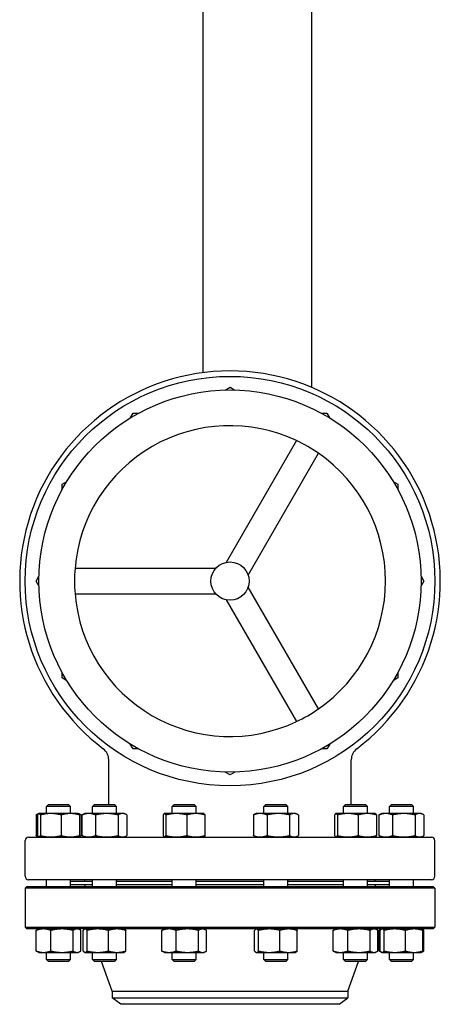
# Model space of a CAD drawing. Header units: inches. Extents: x 18 to 846, y -44 to 561.
# Tile 583 of 642: x 427 to 443, y 449 to 485. Entities that reach past the tile are written whole.
import ezdxf

# ---------------------------------------------------------------- set-up
doc = ezdxf.new("R2010")
doc.units = ezdxf.units.IN
doc.header["$LTSCALE"] = 24
doc.header["$MEASUREMENT"] = 0
doc.layers.add('Visible (ANSI)', color=7, linetype='Continuous', lineweight=30)

msp = doc.modelspace()

# ---------------------------------------------------------------- linework, layer by layer
at = {"layer": 'Visible (ANSI)'}
for p, q in [((434.17843, 516.0563), (434.17843, 471.69109)), ((438.17843, 471.14785), (438.17843, 516.0563)), ((435.00134, 471.05406), (435.17843, 471.1563)), ((435.17843, 471.1563), (435.35551, 471.05406)), ((431.52619, 470.028), (431.62843, 470.20508)), ((431.62843, 470.20508), (431.83291, 470.20508)), ((438.52395, 470.20508), (438.72843, 470.20508)), ((438.72843, 470.20508), (438.83067, 470.028)), ((437.6116, 469.20401), (435.03516, 464.74148)), ((435.84345, 464.27482), (438.41989, 468.73734)), ((429.02965, 467.6063), (429.20673, 467.70854)), ((429.02965, 467.40182), (429.02965, 467.6063)), ((441.15012, 467.70854), (441.32721, 467.6063)), ((441.32721, 467.6063), (441.32721, 467.40182)), ((428.07843, 464.0563), (428.18067, 464.23339)), ((434.65668, 464.52297), (429.5038, 464.52297)), ((442.17619, 464.23339), (442.27843, 464.0563)), ((428.18067, 463.87922), (428.07843, 464.0563)), ((442.27843, 464.0563), (442.17619, 463.87922)), ((429.5038, 463.58964), (434.65668, 463.58964)), ((438.41989, 459.37527), (435.84345, 463.83779)), ((435.03516, 463.37112), (437.6116, 458.9086)), ((429.02965, 460.5063), (429.02965, 460.71078)), ((441.32721, 460.71078), (441.32721, 460.5063)), ((429.20673, 460.40406), (429.02965, 460.5063)), ((441.32721, 460.5063), (441.15012, 460.40406)), ((431.62843, 457.90752), (431.52619, 458.08461)), ((431.83291, 457.90752), (431.62843, 457.90752)), ((438.72843, 457.90752), (438.52395, 457.90752)), ((438.83067, 458.08461), (438.72843, 457.90752)), ((430.73843, 455.8713), (430.73843, 457.51135)), ((439.61843, 455.8713), (439.61843, 457.51135)), ((435.17843, 456.9563), (435.00134, 457.05854)), ((435.35551, 457.05854), (435.17843, 456.9563)), ((428.53533, 455.8713), (428.46241, 455.79839)), ((429.33741, 455.79839), (428.46241, 455.79839)), ((428.46241, 455.5403), (428.46241, 455.79839)), ((428.53533, 455.8713), (429.26449, 455.8713)), ((429.26449, 455.8713), (429.33741, 455.79839)), ((429.33741, 455.5403), (429.33741, 455.79839)), ((430.21765, 455.8713), (430.14473, 455.79839)), ((431.01973, 455.79839), (430.14473, 455.79839)), ((430.14473, 455.5403), (430.14473, 455.79839)), ((430.21765, 455.8713), (430.94682, 455.8713)), ((430.94682, 455.8713), (431.01973, 455.79839)), ((431.01973, 455.5403), (431.01973, 455.79839)), ((433.13152, 455.8713), (433.05861, 455.79839)), ((433.93361, 455.79839), (433.05861, 455.79839)), ((433.05861, 455.5403), (433.05861, 455.79839)), ((433.13152, 455.8713), (433.86069, 455.8713)), ((433.86069, 455.8713), (433.93361, 455.79839)), ((433.93361, 455.5403), (433.93361, 455.79839)), ((436.49617, 455.8713), (436.42325, 455.79839)), ((437.29825, 455.79839), (436.42325, 455.79839)), ((436.42325, 455.5403), (436.42325, 455.79839)), ((436.49617, 455.8713), (437.22534, 455.8713)), ((437.22534, 455.8713), (437.29825, 455.79839)), ((437.29825, 455.5403), (437.29825, 455.79839)), ((439.41004, 455.8713), (439.33712, 455.79839)), ((440.21212, 455.79839), (439.33712, 455.79839)), ((439.33712, 455.5403), (439.33712, 455.79839)), ((439.41004, 455.8713), (440.13921, 455.8713)), ((440.13921, 455.8713), (440.21212, 455.79839)), ((440.21212, 455.5403), (440.21212, 455.79839)), ((441.09236, 455.8713), (441.01945, 455.79839)), ((441.89445, 455.79839), (441.01945, 455.79839)), ((441.01945, 455.5403), (441.01945, 455.79839)), ((441.09236, 455.8713), (441.82153, 455.8713)), ((441.82153, 455.8713), (441.89445, 455.79839)), ((441.89445, 455.5403), (441.89445, 455.79839)), ((428.07579, 455.48844), (428.07579, 454.73317)), ((428.17558, 455.53782), (428.11857, 455.51123)), ((428.13592, 455.48844), (428.13592, 454.73317)), ((428.18091, 455.5403), (428.17558, 455.53782)), ((428.18621, 455.5403), (428.18091, 455.5403)), ((428.61848, 455.5403), (428.18621, 455.5403)), ((428.23649, 455.48844), (428.23649, 454.73317)), ((429.33219, 455.5403), (428.61848, 455.5403)), ((429.00048, 455.48844), (429.00048, 454.73317)), ((429.61891, 455.5403), (429.33219, 455.5403)), ((429.61891, 455.5403), (429.62424, 455.53782)), ((429.62424, 455.53782), (429.68125, 455.51123)), ((429.6639, 455.48844), (429.6639, 454.73317)), ((429.72403, 455.48844), (429.72403, 454.73317)), ((429.75812, 455.48844), (429.75812, 454.73317)), ((429.86323, 455.5403), (429.80089, 455.51123)), ((430.00769, 455.5403), (429.86323, 455.5403)), ((430.66933, 455.5403), (430.00769, 455.5403)), ((430.25727, 455.48844), (430.25727, 454.73317)), ((431.24387, 455.5403), (430.66933, 455.5403)), ((431.08139, 455.48844), (431.08139, 454.73317)), ((431.30123, 455.5403), (431.24387, 455.5403)), ((431.30123, 455.5403), (431.36357, 455.51123)), ((431.40635, 455.48844), (431.40635, 454.73317)), ((432.73212, 455.48844), (432.73212, 454.73317)), ((432.77711, 455.5403), (432.77177, 455.53782)), ((432.7824, 455.5403), (432.77711, 455.5403)), ((433.21468, 455.5403), (432.7824, 455.5403)), ((432.83268, 455.48844), (432.83268, 454.73317)), ((433.92838, 455.5403), (433.21468, 455.5403)), ((433.59667, 455.48844), (433.59667, 454.73317)), ((434.21511, 455.5403), (433.92838, 455.5403)), ((434.21511, 455.5403), (434.22044, 455.53782)), ((434.26009, 455.48844), (434.26009, 454.73317)), ((436.03664, 455.48844), (436.03664, 454.73317)), ((436.14175, 455.5403), (436.07941, 455.51123)), ((436.28621, 455.5403), (436.14175, 455.5403)), ((436.94785, 455.5403), (436.28621, 455.5403)), ((436.53579, 455.48844), (436.53579, 454.73317)), ((437.52239, 455.5403), (436.94785, 455.5403)), ((437.3599, 455.48844), (437.3599, 454.73317)), ((437.57975, 455.5403), (437.52239, 455.5403)), ((437.57975, 455.5403), (437.64209, 455.51123)), ((437.68487, 455.48844), (437.68487, 454.73317)), ((439.01063, 455.48844), (439.01063, 454.73317)), ((439.05562, 455.5403), (439.05029, 455.53782)), ((439.06092, 455.5403), (439.05562, 455.5403)), ((439.4932, 455.5403), (439.06092, 455.5403)), ((439.1112, 455.48844), (439.1112, 454.73317)), ((440.2069, 455.5403), (439.4932, 455.5403)), ((439.87519, 455.48844), (439.87519, 454.73317)), ((440.49362, 455.5403), (440.2069, 455.5403)), ((440.49362, 455.5403), (440.49896, 455.53782)), ((440.53861, 455.48844), (440.53861, 454.73317)), ((440.63283, 455.48844), (440.63283, 454.73317)), ((440.73795, 455.5403), (440.67561, 455.51123)), ((440.88241, 455.5403), (440.73795, 455.5403)), ((441.54404, 455.5403), (440.88241, 455.5403)), ((441.13198, 455.48844), (441.13198, 454.73317)), ((442.11858, 455.5403), (441.54404, 455.5403)), ((441.9561, 455.48844), (441.9561, 454.73317)), ((442.17595, 455.5403), (442.11858, 455.5403)), ((442.17595, 455.5403), (442.23829, 455.51123)), ((442.28106, 455.48844), (442.28106, 454.73317)), ((427.67843, 453.2413), (427.67843, 454.5513)), ((427.80343, 454.6763), (442.55343, 454.6763)), ((428.17558, 454.68379), (428.11857, 454.71037)), ((428.18091, 454.6813), (428.17558, 454.68379)), ((428.18091, 454.6813), (428.18621, 454.6813)), ((428.18621, 454.6813), (428.61848, 454.6813)), ((428.46241, 454.6763), (428.46241, 454.6813)), ((428.61848, 454.6813), (429.33219, 454.6813)), ((429.33219, 454.6813), (429.61891, 454.6813)), ((429.33741, 454.6763), (429.33741, 454.6813)), ((429.61891, 454.6813), (429.62424, 454.68379)), ((429.62424, 454.68379), (429.68125, 454.71037)), ((429.86323, 454.6813), (429.80089, 454.71037)), ((429.86323, 454.6813), (430.00769, 454.6813)), ((430.00769, 454.6813), (430.66933, 454.6813)), ((430.14473, 454.6763), (430.14473, 454.6813)), ((430.66933, 454.6813), (431.24387, 454.6813)), ((431.01973, 454.6763), (431.01973, 454.6813)), ((431.24387, 454.6813), (431.30123, 454.6813)), ((431.30123, 454.6813), (431.36357, 454.71037)), ((432.77711, 454.6813), (432.77177, 454.68379)), ((432.77711, 454.6813), (432.7824, 454.6813)), ((432.7824, 454.6813), (433.21468, 454.6813)), ((433.05861, 454.6763), (433.05861, 454.6813)), ((433.21468, 454.6813), (433.92838, 454.6813)), ((433.92838, 454.6813), (434.21511, 454.6813)), ((433.93361, 454.6763), (433.93361, 454.6813)), ((434.21511, 454.6813), (434.22044, 454.68379)), ((436.14175, 454.6813), (436.07941, 454.71037)), ((436.14175, 454.6813), (436.28621, 454.6813)), ((436.28621, 454.6813), (436.94785, 454.6813)), ((436.42325, 454.6763), (436.42325, 454.6813)), ((436.94785, 454.6813), (437.52239, 454.6813)), ((437.29825, 454.6763), (437.29825, 454.6813)), ((437.52239, 454.6813), (437.57975, 454.6813)), ((437.57975, 454.6813), (437.64209, 454.71037)), ((439.05562, 454.6813), (439.05029, 454.68379)), ((439.05562, 454.6813), (439.06092, 454.6813)), ((439.06092, 454.6813), (439.4932, 454.6813)), ((439.33712, 454.6763), (439.33712, 454.6813)), ((439.4932, 454.6813), (440.2069, 454.6813)), ((440.2069, 454.6813), (440.49362, 454.6813)), ((440.21212, 454.6763), (440.21212, 454.6813)), ((440.49362, 454.6813), (440.49896, 454.68379)), ((440.73795, 454.6813), (440.67561, 454.71037)), ((440.73795, 454.6813), (440.88241, 454.6813)), ((440.88241, 454.6813), (441.54404, 454.6813)), ((441.01945, 454.6763), (441.01945, 454.6813)), ((441.54404, 454.6813), (442.11858, 454.6813)), ((441.89445, 454.6763), (441.89445, 454.6813)), ((442.11858, 454.6813), (442.17595, 454.6813)), ((442.17595, 454.6813), (442.23829, 454.71037)), ((442.67843, 453.2413), (442.67843, 454.5513)), ((442.55343, 453.1163), (427.80343, 453.1163)), ((428.46241, 452.8713), (428.46241, 453.1163)), ((429.33741, 452.8713), (429.33741, 453.1163)), ((430.14473, 453.0513), (429.33741, 453.0513)), ((429.86843, 453.0563), (429.86843, 453.1163)), ((430.14473, 453.0563), (429.86843, 453.0563)), ((429.98843, 453.0513), (429.98843, 453.0563)), ((430.14473, 452.8713), (430.14473, 453.1163)), ((431.01973, 452.8713), (431.01973, 453.1163)), ((433.05861, 453.0563), (431.01973, 453.0563)), ((433.05861, 453.0513), (431.01973, 453.0513)), ((433.05861, 452.8713), (433.05861, 453.1163)), ((433.93361, 452.8713), (433.93361, 453.1163)), ((436.42325, 453.0563), (433.93361, 453.0563)), ((436.42325, 453.0513), (433.93361, 453.0513)), ((436.42325, 452.8713), (436.42325, 453.1163)), ((437.29825, 452.8713), (437.29825, 453.1163)), ((439.33712, 453.0563), (437.29825, 453.0563)), ((439.33712, 453.0513), (437.29825, 453.0513)), ((439.33712, 452.8713), (439.33712, 453.1163)), ((440.21212, 452.8713), (440.21212, 453.1163)), ((440.48843, 453.0563), (440.21212, 453.0563)), ((441.01945, 453.0513), (440.21212, 453.0513)), ((440.36843, 453.0513), (440.36843, 453.0563)), ((440.48843, 453.0563), (440.48843, 453.1163)), ((441.01945, 452.8713), (441.01945, 453.1163)), ((441.89445, 452.8713), (441.89445, 453.1163)), ((427.74093, 452.8713), (427.67843, 452.8088)), ((427.67843, 452.8088), (427.67843, 451.3738)), ((442.67843, 452.8088), (427.67843, 452.8088)), ((427.74093, 452.8713), (442.61593, 452.8713)), ((430.14473, 452.9313), (429.33741, 452.9313)), ((429.86843, 452.9313), (429.86843, 452.8713)), ((433.05861, 452.9313), (431.01973, 452.9313)), ((436.42325, 452.9313), (433.93361, 452.9313)), ((439.33712, 452.9313), (437.29825, 452.9313)), ((441.01945, 452.9313), (440.21212, 452.9313)), ((440.48843, 452.9313), (440.48843, 452.8713)), ((442.61593, 452.8713), (442.67843, 452.8088)), ((442.67843, 452.8088), (442.67843, 451.3738)), ((427.67843, 451.3738), (442.67843, 451.3738)), ((427.74093, 451.3113), (427.67843, 451.3738)), ((442.61593, 451.3113), (427.74093, 451.3113)), ((428.08248, 450.50417), (428.08248, 451.25944)), ((428.18091, 451.3113), (428.13512, 451.28995)), ((428.61696, 450.50417), (428.61696, 451.25944)), ((429.43439, 450.50417), (429.43439, 451.25944)), ((429.61891, 451.3113), (429.6647, 451.28995)), ((429.71734, 450.50417), (429.71734, 451.25944)), ((429.80171, 450.50417), (429.80171, 451.25944)), ((429.86323, 451.3113), (429.85198, 451.30605)), ((429.94693, 450.50417), (429.94693, 451.25944)), ((430.72745, 450.50417), (430.72745, 451.25944)), ((431.30123, 451.3113), (431.31249, 451.30605)), ((431.36276, 450.50417), (431.36276, 451.25944)), ((432.67867, 450.50417), (432.67867, 451.25944)), ((432.77711, 451.3113), (432.73132, 451.28995)), ((433.21315, 450.50417), (433.21315, 451.25944)), ((434.03058, 450.50417), (434.03058, 451.25944)), ((434.21511, 451.3113), (434.26089, 451.28995)), ((434.31354, 450.50417), (434.31354, 451.25944)), ((436.08023, 450.50417), (436.08023, 451.25944)), ((436.14175, 451.3113), (436.13049, 451.30605)), ((436.22545, 450.50417), (436.22545, 451.25944)), ((437.00597, 450.50417), (437.00597, 451.25944)), ((437.57975, 451.3113), (437.59101, 451.30605)), ((437.64128, 450.50417), (437.64128, 451.25944)), ((438.95719, 450.50417), (438.95719, 451.25944)), ((439.05562, 451.3113), (439.00984, 451.28995)), ((439.49167, 450.50417), (439.49167, 451.25944)), ((440.3091, 450.50417), (440.3091, 451.25944)), ((440.49362, 451.3113), (440.53941, 451.28995)), ((440.59205, 450.50417), (440.59205, 451.25944)), ((440.63952, 450.50417), (440.63952, 451.25944)), ((440.67642, 450.50417), (440.67642, 451.25944)), ((440.72669, 451.30605), (440.69216, 451.28995)), ((440.73795, 451.3113), (440.72669, 451.30605)), ((440.82164, 450.50417), (440.82164, 451.25944)), ((441.60217, 450.50417), (441.60217, 451.25944)), ((442.17595, 451.3113), (442.1872, 451.30605)), ((442.1872, 451.30605), (442.22173, 451.28995)), ((442.23747, 450.50417), (442.23747, 451.25944)), ((442.27438, 450.50417), (442.27438, 451.25944)), ((442.61593, 451.3113), (442.67843, 451.3738)), ((428.18091, 450.4523), (428.13512, 450.47365)), ((428.18091, 450.4523), (428.34972, 450.4523)), ((428.34972, 450.4523), (429.02567, 450.4523)), ((428.46241, 450.19422), (428.46241, 450.4523)), ((428.46241, 450.19422), (429.33741, 450.19422)), ((428.53533, 450.1213), (428.46241, 450.19422)), ((429.02567, 450.4523), (429.57587, 450.4523)), ((429.26449, 450.1213), (429.33741, 450.19422)), ((429.33741, 450.19422), (429.33741, 450.4523)), ((429.57587, 450.4523), (429.61891, 450.4523)), ((429.61891, 450.4523), (429.6647, 450.47365)), ((429.86323, 450.4523), (429.85198, 450.45755)), ((429.86323, 450.4523), (429.87432, 450.4523)), ((429.87432, 450.4523), (430.33719, 450.4523)), ((430.14473, 450.19422), (430.14473, 450.4523)), ((430.14473, 450.19422), (431.01973, 450.19422)), ((430.21765, 450.1213), (430.14473, 450.19422)), ((430.33719, 450.4523), (431.04511, 450.4523)), ((430.94682, 450.1213), (431.01973, 450.19422)), ((431.01973, 450.19422), (431.01973, 450.4523)), ((431.04511, 450.4523), (431.30123, 450.4523)), ((431.30123, 450.4523), (431.31249, 450.45755)), ((432.77711, 450.4523), (432.73132, 450.47365)), ((432.77711, 450.4523), (432.94591, 450.4523)), ((432.94591, 450.4523), (433.62187, 450.4523)), ((433.05861, 450.19422), (433.05861, 450.4523)), ((433.05861, 450.19422), (433.93361, 450.19422)), ((433.13152, 450.1213), (433.05861, 450.19422)), ((433.62187, 450.4523), (434.17206, 450.4523)), ((433.86069, 450.1213), (433.93361, 450.19422)), ((433.93361, 450.19422), (433.93361, 450.4523)), ((434.17206, 450.4523), (434.21511, 450.4523)), ((434.21511, 450.4523), (434.26089, 450.47365)), ((436.14175, 450.4523), (436.13049, 450.45755)), ((436.14175, 450.4523), (436.15284, 450.4523)), ((436.15284, 450.4523), (436.61571, 450.4523)), ((436.42325, 450.19422), (436.42325, 450.4523)), ((436.42325, 450.19422), (437.29825, 450.19422)), ((436.49617, 450.1213), (436.42325, 450.19422)), ((436.61571, 450.4523), (437.32363, 450.4523)), ((437.22534, 450.1213), (437.29825, 450.19422)), ((437.29825, 450.19422), (437.29825, 450.4523)), ((437.32363, 450.4523), (437.57975, 450.4523)), ((437.57975, 450.4523), (437.59101, 450.45755)), ((439.05562, 450.4523), (439.00984, 450.47365)), ((439.05562, 450.4523), (439.22443, 450.4523)), ((439.22443, 450.4523), (439.90039, 450.4523)), ((439.33712, 450.19422), (439.33712, 450.4523)), ((439.33712, 450.19422), (440.21212, 450.19422)), ((439.41004, 450.1213), (439.33712, 450.19422)), ((439.90039, 450.4523), (440.45058, 450.4523)), ((440.13921, 450.1213), (440.21212, 450.19422)), ((440.21212, 450.19422), (440.21212, 450.4523)), ((440.45058, 450.4523), (440.49362, 450.4523)), ((440.49362, 450.4523), (440.53941, 450.47365)), ((440.72669, 450.45755), (440.69216, 450.47365)), ((440.73795, 450.4523), (440.72669, 450.45755)), ((440.73795, 450.4523), (440.74903, 450.4523)), ((440.74903, 450.4523), (441.2119, 450.4523)), ((441.01945, 450.19422), (441.01945, 450.4523)), ((441.01945, 450.19422), (441.89445, 450.19422)), ((441.09236, 450.1213), (441.01945, 450.19422)), ((441.2119, 450.4523), (441.91982, 450.4523)), ((441.82153, 450.1213), (441.89445, 450.19422)), ((441.89445, 450.19422), (441.89445, 450.4523)), ((441.91982, 450.4523), (442.17595, 450.4523)), ((442.17595, 450.4523), (442.1872, 450.45755)), ((442.1872, 450.45755), (442.22173, 450.47365)), ((429.26449, 450.1213), (428.53533, 450.1213)), ((430.94682, 450.1213), (430.21765, 450.1213)), ((430.86343, 449.0313), (430.47619, 450.1213)), ((433.86069, 450.1213), (433.13152, 450.1213)), ((437.22534, 450.1213), (436.49617, 450.1213)), ((440.13921, 450.1213), (439.41004, 450.1213)), ((439.49343, 449.0313), (439.88067, 450.1213)), ((441.82153, 450.1213), (441.09236, 450.1213)), ((430.86343, 449.0313), (439.49343, 449.0313)), ((430.86343, 449.0313), (430.86343, 448.79109)), ((430.86343, 448.79109), (439.49343, 448.79109)), ((431.17593, 448.5513), (430.86343, 448.79109)), ((439.18093, 448.5513), (439.49343, 448.79109)), ((439.49343, 449.0313), (439.49343, 448.79109)), ((439.18093, 448.5513), (431.17593, 448.5513))]:
    msp.add_line(p, q, dxfattribs=at)
for radius in [7.5, 7, 0.7]:
    msp.add_circle((435.17843, 464.0563), radius, dxfattribs=at)
for centre, radius, start, end in [((435.17843, 464.0563), 7.7, 307.04478, 232.95522), ((435.17843, 464.0563), 5.69378, 64.701279, 175.298721), ((435.17843, 464.0563), 5.69378, 55.298721, 64.701279), ((435.17843, 464.0563), 5.69378, 304.701279, 55.298721), ((435.17843, 464.0563), 5.69378, 175.298721, 184.701279), ((435.17843, 464.0563), 5.69378, 184.701279, 295.298721), ((435.17843, 464.0563), 5.69378, 295.298721, 304.701279), ((430.23843, 457.51135), 0.5, 0, 52.95522), ((440.11843, 457.51135), 0.5, 127.04478, 180), ((427.80343, 454.5513), 0.125, 90, 180), ((442.55343, 454.5513), 0.125, 0, 90), ((427.80343, 453.2413), 0.125, 180, 270), ((442.55343, 453.2413), 0.125, 270, 0), ((429.78869, 450.9363), 0.375, 80.315404, 90), ((440.56817, 450.9363), 0.375, 90, 99.684496)]:
    msp.add_arc(centre, radius, start, end, dxfattribs=at)
for points, weights in [([(428.15109, 455.51408), (428.11473, 455.50354), (428.07579, 455.48844)], [1.01541962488, 1.01076049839, 1]), ([(428.07579, 455.48844), (428.09783, 455.50156), (428.11857, 455.51123)], [1, 1.00934096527, 1.01408417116]), ([(428.18621, 455.5403), (428.16287, 455.5403), (428.13592, 455.48844)], [1, 1.0379548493, 1]), ([(428.23649, 455.48844), (428.20954, 455.5403), (428.18621, 455.5403)], [1, 1.0379548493, 1]), ([(428.61848, 455.5403), (428.4412, 455.5403), (428.23649, 455.48844)], [1, 1.0379548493, 1]), ([(429.00048, 455.48844), (428.79577, 455.5403), (428.61848, 455.5403)], [1, 1.0379548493, 1]), ([(429.33219, 455.5403), (429.17824, 455.5403), (429.00048, 455.48844)], [1, 1.0379548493, 1]), ([(429.6639, 455.48844), (429.48614, 455.5403), (429.33219, 455.5403)], [1, 1.0379548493, 1]), ([(429.62424, 455.53782), (429.64272, 455.5292), (429.6639, 455.48844)], [1.01304319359, 1.02958951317, 1]), ([(429.72403, 455.48844), (429.67812, 455.51578), (429.63695, 455.52848)], [1, 1.01965956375, 1.01895290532]), ([(430.00769, 455.5403), (429.89187, 455.5403), (429.75812, 455.48844)], [1, 1.0379548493, 1]), ([(429.75812, 455.48844), (429.78016, 455.50156), (429.80089, 455.51123)], [1, 1.00934096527, 1.01408417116]), ([(430.25727, 455.48844), (430.12352, 455.5403), (430.00769, 455.5403)], [1, 1.0379548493, 1]), ([(430.66933, 455.5403), (430.47809, 455.5403), (430.25727, 455.48844)], [1, 1.0379548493, 1]), ([(431.08139, 455.48844), (430.86057, 455.5403), (430.66933, 455.5403)], [1, 1.0379548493, 1]), ([(431.24387, 455.5403), (431.16846, 455.5403), (431.08139, 455.48844)], [1, 1.0379548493, 1]), ([(431.40635, 455.48844), (431.31928, 455.5403), (431.24387, 455.5403)], [1, 1.0379548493, 1]), ([(432.7824, 455.5403), (432.75906, 455.5403), (432.73212, 455.48844)], [1, 1.0379548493, 1]), ([(432.83268, 455.48844), (432.80574, 455.5403), (432.7824, 455.5403)], [1, 1.0379548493, 1]), ([(433.21468, 455.5403), (433.03739, 455.5403), (432.83268, 455.48844)], [1, 1.0379548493, 1]), ([(433.59667, 455.48844), (433.39196, 455.5403), (433.21468, 455.5403)], [1, 1.0379548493, 1]), ([(433.92838, 455.5403), (433.77444, 455.5403), (433.59667, 455.48844)], [1, 1.0379548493, 1]), ([(434.26009, 455.48844), (434.08233, 455.5403), (433.92838, 455.5403)], [1, 1.0379548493, 1]), ([(434.22044, 455.53782), (434.23892, 455.5292), (434.26009, 455.48844)], [1.01304319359, 1.02958951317, 1]), ([(436.28621, 455.5403), (436.17038, 455.5403), (436.03664, 455.48844)], [1, 1.0379548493, 1]), ([(436.03664, 455.48844), (436.05867, 455.50156), (436.07941, 455.51123)], [1, 1.00934096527, 1.01408417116]), ([(436.53579, 455.48844), (436.40204, 455.5403), (436.28621, 455.5403)], [1, 1.0379548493, 1]), ([(436.94785, 455.5403), (436.75661, 455.5403), (436.53579, 455.48844)], [1, 1.0379548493, 1]), ([(437.3599, 455.48844), (437.13908, 455.5403), (436.94785, 455.5403)], [1, 1.0379548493, 1]), ([(437.52239, 455.5403), (437.44698, 455.5403), (437.3599, 455.48844)], [1, 1.0379548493, 1]), ([(437.68487, 455.48844), (437.59779, 455.5403), (437.52239, 455.5403)], [1, 1.0379548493, 1]), ([(439.06092, 455.5403), (439.03758, 455.5403), (439.01063, 455.48844)], [1, 1.0379548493, 1]), ([(439.1112, 455.48844), (439.08425, 455.5403), (439.06092, 455.5403)], [1, 1.0379548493, 1]), ([(439.4932, 455.5403), (439.31591, 455.5403), (439.1112, 455.48844)], [1, 1.0379548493, 1]), ([(439.87519, 455.48844), (439.67048, 455.5403), (439.4932, 455.5403)], [1, 1.0379548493, 1]), ([(440.2069, 455.5403), (440.05295, 455.5403), (439.87519, 455.48844)], [1, 1.0379548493, 1]), ([(440.53861, 455.48844), (440.36085, 455.5403), (440.2069, 455.5403)], [1, 1.0379548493, 1]), ([(440.49896, 455.53782), (440.51743, 455.5292), (440.53861, 455.48844)], [1.01304319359, 1.02958951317, 1]), ([(440.88241, 455.5403), (440.76658, 455.5403), (440.63283, 455.48844)], [1, 1.0379548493, 1]), ([(440.63283, 455.48844), (440.65487, 455.50156), (440.67561, 455.51123)], [1, 1.00934096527, 1.01408417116]), ([(441.13198, 455.48844), (440.99823, 455.5403), (440.88241, 455.5403)], [1, 1.0379548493, 1]), ([(441.54404, 455.5403), (441.3528, 455.5403), (441.13198, 455.48844)], [1, 1.0379548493, 1]), ([(441.9561, 455.48844), (441.73528, 455.5403), (441.54404, 455.5403)], [1, 1.0379548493, 1]), ([(442.11858, 455.5403), (442.04317, 455.5403), (441.9561, 455.48844)], [1, 1.0379548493, 1]), ([(442.28106, 455.48844), (442.19399, 455.5403), (442.11858, 455.5403)], [1, 1.0379548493, 1]), ([(428.11857, 454.71037), (428.09783, 454.72004), (428.07579, 454.73317)], [1.01408417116, 1.00934096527, 1]), ([(428.07579, 454.73317), (428.11473, 454.71807), (428.15109, 454.70752)], [1, 1.01076049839, 1.01541962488]), ([(428.13592, 454.73317), (428.16287, 454.6813), (428.18621, 454.6813)], [1, 1.0379548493, 1]), ([(428.18621, 454.6813), (428.20954, 454.6813), (428.23649, 454.73317)], [1, 1.0379548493, 1]), ([(428.23649, 454.73317), (428.4412, 454.6813), (428.61848, 454.6813)], [1, 1.0379548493, 1]), ([(428.61848, 454.6813), (428.79577, 454.6813), (429.00048, 454.73317)], [1, 1.0379548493, 1]), ([(429.00048, 454.73317), (429.17824, 454.6813), (429.33219, 454.6813)], [1, 1.0379548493, 1]), ([(429.33219, 454.6813), (429.48614, 454.6813), (429.6639, 454.73317)], [1, 1.0379548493, 1]), ([(429.6639, 454.73317), (429.64272, 454.69241), (429.62424, 454.68379)], [1, 1.02958951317, 1.01304319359]), ([(429.63695, 454.69313), (429.67812, 454.70582), (429.72403, 454.73317)], [1.01895290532, 1.01965956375, 1]), ([(429.75812, 454.73317), (429.89187, 454.6813), (430.00769, 454.6813)], [1, 1.0379548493, 1]), ([(429.80089, 454.71037), (429.78016, 454.72004), (429.75812, 454.73317)], [1.01408417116, 1.00934096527, 1]), ([(430.00769, 454.6813), (430.12352, 454.6813), (430.25727, 454.73317)], [1, 1.0379548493, 1]), ([(430.25727, 454.73317), (430.47809, 454.6813), (430.66933, 454.6813)], [1, 1.0379548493, 1]), ([(430.66933, 454.6813), (430.86057, 454.6813), (431.08139, 454.73317)], [1, 1.0379548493, 1]), ([(431.08139, 454.73317), (431.16846, 454.6813), (431.24387, 454.6813)], [1, 1.0379548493, 1]), ([(431.24387, 454.6813), (431.31928, 454.6813), (431.40635, 454.73317)], [1, 1.0379548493, 1]), ([(432.73212, 454.73317), (432.75906, 454.6813), (432.7824, 454.6813)], [1, 1.0379548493, 1]), ([(432.7824, 454.6813), (432.80574, 454.6813), (432.83268, 454.73317)], [1, 1.0379548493, 1]), ([(432.83268, 454.73317), (433.03739, 454.6813), (433.21468, 454.6813)], [1, 1.0379548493, 1]), ([(433.21468, 454.6813), (433.39196, 454.6813), (433.59667, 454.73317)], [1, 1.0379548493, 1]), ([(433.59667, 454.73317), (433.77444, 454.6813), (433.92838, 454.6813)], [1, 1.0379548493, 1]), ([(433.92838, 454.6813), (434.08233, 454.6813), (434.26009, 454.73317)], [1, 1.0379548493, 1]), ([(434.26009, 454.73317), (434.23892, 454.69241), (434.22044, 454.68379)], [1, 1.02958951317, 1.01304319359]), ([(436.03664, 454.73317), (436.17038, 454.6813), (436.28621, 454.6813)], [1, 1.0379548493, 1]), ([(436.07941, 454.71037), (436.05867, 454.72004), (436.03664, 454.73317)], [1.01408417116, 1.00934096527, 1]), ([(436.28621, 454.6813), (436.40204, 454.6813), (436.53579, 454.73317)], [1, 1.0379548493, 1]), ([(436.53579, 454.73317), (436.75661, 454.6813), (436.94785, 454.6813)], [1, 1.0379548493, 1]), ([(436.94785, 454.6813), (437.13908, 454.6813), (437.3599, 454.73317)], [1, 1.0379548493, 1]), ([(437.3599, 454.73317), (437.44698, 454.6813), (437.52239, 454.6813)], [1, 1.0379548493, 1]), ([(437.52239, 454.6813), (437.59779, 454.6813), (437.68487, 454.73317)], [1, 1.0379548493, 1]), ([(439.01063, 454.73317), (439.03758, 454.6813), (439.06092, 454.6813)], [1, 1.0379548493, 1]), ([(439.06092, 454.6813), (439.08425, 454.6813), (439.1112, 454.73317)], [1, 1.0379548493, 1]), ([(439.1112, 454.73317), (439.31591, 454.6813), (439.4932, 454.6813)], [1, 1.0379548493, 1]), ([(439.4932, 454.6813), (439.67048, 454.6813), (439.87519, 454.73317)], [1, 1.0379548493, 1]), ([(439.87519, 454.73317), (440.05295, 454.6813), (440.2069, 454.6813)], [1, 1.0379548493, 1]), ([(440.2069, 454.6813), (440.36085, 454.6813), (440.53861, 454.73317)], [1, 1.0379548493, 1]), ([(440.53861, 454.73317), (440.51743, 454.69241), (440.49896, 454.68379)], [1, 1.02958951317, 1.01304319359]), ([(440.63283, 454.73317), (440.76658, 454.6813), (440.88241, 454.6813)], [1, 1.0379548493, 1]), ([(440.67561, 454.71037), (440.65487, 454.72004), (440.63283, 454.73317)], [1.01408417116, 1.00934096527, 1]), ([(440.88241, 454.6813), (440.99823, 454.6813), (441.13198, 454.73317)], [1, 1.0379548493, 1]), ([(441.13198, 454.73317), (441.3528, 454.6813), (441.54404, 454.6813)], [1, 1.0379548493, 1]), ([(441.54404, 454.6813), (441.73528, 454.6813), (441.9561, 454.73317)], [1, 1.0379548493, 1]), ([(441.9561, 454.73317), (442.04317, 454.6813), (442.11858, 454.6813)], [1, 1.0379548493, 1]), ([(442.11858, 454.6813), (442.19399, 454.6813), (442.28106, 454.73317)], [1, 1.0379548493, 1]), ([(428.34972, 451.3113), (428.22569, 451.3113), (428.08248, 451.25944)], [1, 1.0379548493, 1]), ([(428.08248, 451.25944), (428.10988, 451.27818), (428.13512, 451.28995)], [1, 1.01339325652, 1.01733426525]), ([(428.61696, 451.25944), (428.47375, 451.3113), (428.34972, 451.3113)], [1, 1.0379548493, 1]), ([(429.02567, 451.3113), (428.83599, 451.3113), (428.61696, 451.25944)], [1, 1.0379548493, 1]), ([(429.43439, 451.25944), (429.21536, 451.3113), (429.02567, 451.3113)], [1, 1.0379548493, 1]), ([(429.57587, 451.3113), (429.51021, 451.3113), (429.43439, 451.25944)], [1, 1.0379548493, 1]), ([(429.71734, 451.25944), (429.64152, 451.3113), (429.57587, 451.3113)], [1, 1.0379548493, 1]), ([(429.87432, 451.3113), (429.84062, 451.3113), (429.80171, 451.25944)], [1, 1.0379548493, 1]), ([(429.94693, 451.25944), (429.90802, 451.3113), (429.87432, 451.3113)], [1, 1.0379548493, 1]), ([(430.33719, 451.3113), (430.15607, 451.3113), (429.94693, 451.25944)], [1, 1.0379548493, 1]), ([(430.72745, 451.25944), (430.51831, 451.3113), (430.33719, 451.3113)], [1, 1.0379548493, 1]), ([(431.04511, 451.3113), (430.89768, 451.3113), (430.72745, 451.25944)], [1, 1.0379548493, 1]), ([(431.36276, 451.25944), (431.19253, 451.3113), (431.04511, 451.3113)], [1, 1.0379548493, 1]), ([(431.31249, 451.30605), (431.33602, 451.29508), (431.36276, 451.25944)], [1.01653872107, 1.02578038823, 1]), ([(432.94591, 451.3113), (432.82189, 451.3113), (432.67867, 451.25944)], [1, 1.0379548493, 1]), ([(432.67867, 451.25944), (432.70608, 451.27818), (432.73132, 451.28995)], [1, 1.01339325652, 1.01733426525]), ([(433.21315, 451.25944), (433.06994, 451.3113), (432.94591, 451.3113)], [1, 1.0379548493, 1]), ([(433.62187, 451.3113), (433.43218, 451.3113), (433.21315, 451.25944)], [1, 1.0379548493, 1]), ([(434.03058, 451.25944), (433.81155, 451.3113), (433.62187, 451.3113)], [1, 1.0379548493, 1]), ([(434.17206, 451.3113), (434.1064, 451.3113), (434.03058, 451.25944)], [1, 1.0379548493, 1]), ([(434.31354, 451.25944), (434.23772, 451.3113), (434.17206, 451.3113)], [1, 1.0379548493, 1]), ([(436.15284, 451.3113), (436.11914, 451.3113), (436.08023, 451.25944)], [1, 1.0379548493, 1]), ([(436.22545, 451.25944), (436.18654, 451.3113), (436.15284, 451.3113)], [1, 1.0379548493, 1]), ([(436.61571, 451.3113), (436.43459, 451.3113), (436.22545, 451.25944)], [1, 1.0379548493, 1]), ([(437.00597, 451.25944), (436.79683, 451.3113), (436.61571, 451.3113)], [1, 1.0379548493, 1]), ([(437.32363, 451.3113), (437.1762, 451.3113), (437.00597, 451.25944)], [1, 1.0379548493, 1]), ([(437.64128, 451.25944), (437.47105, 451.3113), (437.32363, 451.3113)], [1, 1.0379548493, 1]), ([(437.59101, 451.30605), (437.61453, 451.29508), (437.64128, 451.25944)], [1.01653872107, 1.02578038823, 1]), ([(439.22443, 451.3113), (439.10041, 451.3113), (438.95719, 451.25944)], [1, 1.0379548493, 1]), ([(438.95719, 451.25944), (438.98459, 451.27818), (439.00984, 451.28995)], [1, 1.01339325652, 1.01733426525]), ([(439.49167, 451.25944), (439.34846, 451.3113), (439.22443, 451.3113)], [1, 1.0379548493, 1]), ([(439.90039, 451.3113), (439.7107, 451.3113), (439.49167, 451.25944)], [1, 1.0379548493, 1]), ([(440.3091, 451.25944), (440.09007, 451.3113), (439.90039, 451.3113)], [1, 1.0379548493, 1]), ([(440.45058, 451.3113), (440.38492, 451.3113), (440.3091, 451.25944)], [1, 1.0379548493, 1]), ([(440.59205, 451.25944), (440.51624, 451.3113), (440.45058, 451.3113)], [1, 1.0379548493, 1]), ([(440.63952, 451.25944), (440.66692, 451.27818), (440.69216, 451.28995)], [1, 1.01339325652, 1.01733426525]), ([(440.69019, 451.27642), (440.66542, 451.26882), (440.63952, 451.25944)], [1.01098059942, 1.00665836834, 1]), ([(440.74903, 451.3113), (440.71533, 451.3113), (440.67642, 451.25944)], [1, 1.0379548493, 1]), ([(440.82164, 451.25944), (440.78273, 451.3113), (440.74903, 451.3113)], [1, 1.0379548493, 1]), ([(441.2119, 451.3113), (441.03078, 451.3113), (440.82164, 451.25944)], [1, 1.0379548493, 1]), ([(441.60217, 451.25944), (441.39303, 451.3113), (441.2119, 451.3113)], [1, 1.0379548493, 1]), ([(441.91982, 451.3113), (441.7724, 451.3113), (441.60217, 451.25944)], [1, 1.0379548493, 1]), ([(442.23747, 451.25944), (442.06724, 451.3113), (441.91982, 451.3113)], [1, 1.0379548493, 1]), ([(442.1872, 451.30605), (442.21073, 451.29508), (442.23747, 451.25944)], [1.01653872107, 1.02578038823, 1]), ([(442.27438, 451.25944), (442.2344, 451.28678), (442.19856, 451.29948)], [1, 1.01965956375, 1.01895290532]), ([(428.13512, 450.47365), (428.10988, 450.48542), (428.08248, 450.50417)], [1.01733426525, 1.01339325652, 1]), ([(428.08248, 450.50417), (428.22569, 450.4523), (428.34972, 450.4523)], [1, 1.0379548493, 1]), ([(428.34972, 450.4523), (428.47375, 450.4523), (428.61696, 450.50417)], [1, 1.0379548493, 1]), ([(428.61696, 450.50417), (428.83599, 450.4523), (429.02567, 450.4523)], [1, 1.0379548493, 1]), ([(429.02567, 450.4523), (429.21536, 450.4523), (429.43439, 450.50417)], [1, 1.0379548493, 1]), ([(429.43439, 450.50417), (429.51021, 450.4523), (429.57587, 450.4523)], [1, 1.0379548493, 1]), ([(429.57587, 450.4523), (429.64152, 450.4523), (429.71734, 450.50417)], [1, 1.0379548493, 1]), ([(429.80171, 450.50417), (429.84062, 450.4523), (429.87432, 450.4523)], [1, 1.0379548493, 1]), ([(429.87432, 450.4523), (429.90802, 450.4523), (429.94693, 450.50417)], [1, 1.0379548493, 1]), ([(429.94693, 450.50417), (430.15607, 450.4523), (430.33719, 450.4523)], [1, 1.0379548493, 1]), ([(430.33719, 450.4523), (430.51831, 450.4523), (430.72745, 450.50417)], [1, 1.0379548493, 1]), ([(430.72745, 450.50417), (430.89768, 450.4523), (431.04511, 450.4523)], [1, 1.0379548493, 1]), ([(431.04511, 450.4523), (431.19253, 450.4523), (431.36276, 450.50417)], [1, 1.0379548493, 1]), ([(431.36276, 450.50417), (431.33602, 450.46852), (431.31249, 450.45755)], [1, 1.02578038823, 1.01653872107]), ([(432.73132, 450.47365), (432.70608, 450.48542), (432.67867, 450.50417)], [1.01733426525, 1.01339325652, 1]), ([(432.67867, 450.50417), (432.82189, 450.4523), (432.94591, 450.4523)], [1, 1.0379548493, 1]), ([(432.94591, 450.4523), (433.06994, 450.4523), (433.21315, 450.50417)], [1, 1.0379548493, 1]), ([(433.21315, 450.50417), (433.43218, 450.4523), (433.62187, 450.4523)], [1, 1.0379548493, 1]), ([(433.62187, 450.4523), (433.81155, 450.4523), (434.03058, 450.50417)], [1, 1.0379548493, 1]), ([(434.03058, 450.50417), (434.1064, 450.4523), (434.17206, 450.4523)], [1, 1.0379548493, 1]), ([(434.17206, 450.4523), (434.23772, 450.4523), (434.31354, 450.50417)], [1, 1.0379548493, 1]), ([(436.08023, 450.50417), (436.11914, 450.4523), (436.15284, 450.4523)], [1, 1.0379548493, 1]), ([(436.15284, 450.4523), (436.18654, 450.4523), (436.22545, 450.50417)], [1, 1.0379548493, 1]), ([(436.22545, 450.50417), (436.43459, 450.4523), (436.61571, 450.4523)], [1, 1.0379548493, 1]), ([(436.61571, 450.4523), (436.79683, 450.4523), (437.00597, 450.50417)], [1, 1.0379548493, 1]), ([(437.00597, 450.50417), (437.1762, 450.4523), (437.32363, 450.4523)], [1, 1.0379548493, 1]), ([(437.32363, 450.4523), (437.47105, 450.4523), (437.64128, 450.50417)], [1, 1.0379548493, 1]), ([(437.64128, 450.50417), (437.61453, 450.46852), (437.59101, 450.45755)], [1, 1.02578038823, 1.01653872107]), ([(439.00984, 450.47365), (438.98459, 450.48542), (438.95719, 450.50417)], [1.01733426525, 1.01339325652, 1]), ([(438.95719, 450.50417), (439.10041, 450.4523), (439.22443, 450.4523)], [1, 1.0379548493, 1]), ([(439.22443, 450.4523), (439.34846, 450.4523), (439.49167, 450.50417)], [1, 1.0379548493, 1]), ([(439.49167, 450.50417), (439.7107, 450.4523), (439.90039, 450.4523)], [1, 1.0379548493, 1]), ([(439.90039, 450.4523), (440.09007, 450.4523), (440.3091, 450.50417)], [1, 1.0379548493, 1]), ([(440.3091, 450.50417), (440.38492, 450.4523), (440.45058, 450.4523)], [1, 1.0379548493, 1]), ([(440.45058, 450.4523), (440.51624, 450.4523), (440.59205, 450.50417)], [1, 1.0379548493, 1]), ([(440.69216, 450.47365), (440.66692, 450.48542), (440.63952, 450.50417)], [1.01733426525, 1.01339325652, 1]), ([(440.63952, 450.50417), (440.66542, 450.49479), (440.69019, 450.48718)], [1, 1.00665836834, 1.01098059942]), ([(440.67642, 450.50417), (440.71533, 450.4523), (440.74903, 450.4523)], [1, 1.0379548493, 1]), ([(440.74903, 450.4523), (440.78273, 450.4523), (440.82164, 450.50417)], [1, 1.0379548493, 1]), ([(440.82164, 450.50417), (441.03078, 450.4523), (441.2119, 450.4523)], [1, 1.0379548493, 1]), ([(441.2119, 450.4523), (441.39303, 450.4523), (441.60217, 450.50417)], [1, 1.0379548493, 1]), ([(441.60217, 450.50417), (441.7724, 450.4523), (441.91982, 450.4523)], [1, 1.0379548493, 1]), ([(441.91982, 450.4523), (442.06724, 450.4523), (442.23747, 450.50417)], [1, 1.0379548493, 1]), ([(442.23747, 450.50417), (442.21073, 450.46852), (442.1872, 450.45755)], [1, 1.02578038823, 1.01653872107]), ([(442.19856, 450.46413), (442.2344, 450.47682), (442.27438, 450.50417)], [1.01895290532, 1.01965956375, 1])]:
    msp.add_rational_spline(points, weights, degree=2, dxfattribs=at)

doc.saveas('drawing.dxf')
